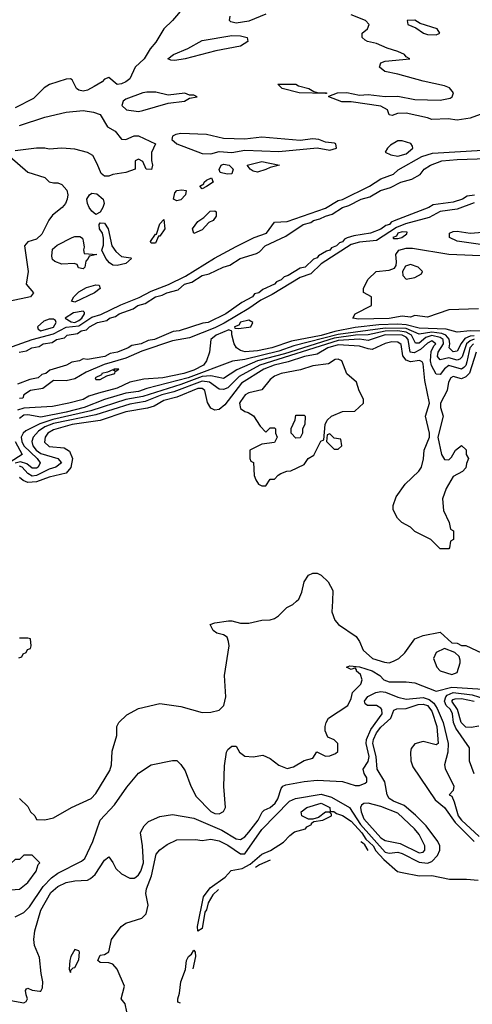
# Model space of a CAD drawing. Header units: inches. Extents: x 2348341 to 2479810, y 460419 to 613669.
# Tile 702 of 721: x 2466911 to 2469041, y 578105 to 582733. Entities that reach past the tile are written whole.
import ezdxf

# ---------------------------------------------------------------- set-up
doc = ezdxf.new("R2010")
doc.units = ezdxf.units.IN
doc.header["$MEASUREMENT"] = 0
doc.layers.add('C4567', color=7, linetype='Continuous')
doc.layers.add('C4568', color=7, linetype='Continuous')

msp = doc.modelspace()

# ---------------------------------------------------------------- linework, layer by layer
at = {"layer": 'C4567', "color": 2}
for points, elevation in [([(2466910, 579072), (2466950, 579034), (2466962, 579010), (2466982, 578990), (2466990, 578974), (2467030, 578971.3), (2467070, 578981), (2467155.3, 579030), (2467247.2, 579072.8), (2467270, 579096), (2467336.1, 579203.9), (2467342.9, 579230), (2467345.6, 579294.4), (2467368.9, 579368.9), (2467368.7, 579410), (2467378, 579430), (2467414.6, 579465.4), (2467470, 579496), (2467570, 579518.8), (2467670, 579504), (2467770, 579476.3), (2467810, 579478), (2467850, 579487.7), (2467871.3, 579508.7), (2467881.6, 579550), (2467874, 579650), (2467896, 579790), (2467894, 579810), (2467888, 579830), (2467870, 579842), (2467838, 579850), (2467822, 579862), (2467808, 579890), (2467830, 579898), (2467892.9, 579907.1), (2467910, 579907.3), (2467950, 579896.3), (2467990, 579896.3), (2468050, 579911), (2468090, 579911.3), (2468110, 579918), (2468129.1, 579930.9), (2468168.7, 579970), (2468195.5, 579984.5), (2468212.9, 580000)], 30), ([(2468382.6, 580000), (2468380.5, 579950), (2468394, 579910), (2468410.4, 579890.4), (2468493.8, 579833.8), (2468510.4, 579810.4), (2468527.7, 579770), (2468570.8, 579730), (2468627, 579713), (2468650, 579710.7), (2468670, 579717.3), (2468695.3, 579730), (2468723.2, 579756.8), (2468770, 579822), (2468810, 579838), (2468890, 579854), (2468943.6, 579803.6), (2468970, 579802), (2468990, 579792), (2469010, 579792), (2469110, 579744.9)], 30), ([(2466907.3, 579732.7), (2466922, 579738), (2466927.3, 579752.7), (2466942, 579758), (2466947.3, 579772.7), (2466962, 579778), (2466966, 579790), (2466962, 579822), (2466950, 579826), (2466910, 579826)], 34), ([(2466890, 578515.5), (2466930, 578536.3), (2466957.8, 578562.2), (2467021.8, 578658.2), (2467061.1, 578698.9), (2467090, 578721.6), (2467201.7, 578778.3), (2467217, 578790), (2467255.6, 578870), (2467289.3, 578970), (2467357.2, 579042.8), (2467414.8, 579125.2), (2467469.5, 579190.5), (2467529.3, 579230.7), (2467630, 579251.3), (2467650.9, 579250.9), (2467670, 579232), (2467690, 579202), (2467716, 579130), (2467741.4, 579081.4), (2467810, 579010.6), (2467830, 579001.6), (2467850, 579000.5), (2467869.6, 579010.4), (2467879.5, 579030), (2467871.8, 579128.2), (2467874, 579226), (2467884, 579290), (2467890, 579302), (2467910, 579318), (2467930, 579318), (2467944.7, 579290), (2467970, 579270.7), (2468010, 579268.2), (2468055.9, 579275.9), (2468090, 579260.7), (2468130, 579228.2), (2468170, 579213.4), (2468198.9, 579221.1), (2468250, 579251), (2468290, 579262), (2468308.4, 579291.6), (2468350, 579271.3), (2468370, 579272), (2468396.4, 579283.6), (2468407.3, 579292.7), (2468408, 579330), (2468390, 579348), (2468361.2, 579361.2), (2468348, 579390), (2468348, 579410), (2468352.3, 579430), (2468364, 579450), (2468455.1, 579510), (2468470, 579542), (2468477, 579570), (2468516.2, 579610), (2468522.9, 579630), (2468515.3, 579655.3), (2468495.3, 579670), (2468496.4, 579676.4), (2468490, 579686), (2468470, 579678), (2468448, 579690), (2468464.7, 579695.3), (2468509.3, 579690.7), (2468570, 579671.8), (2468606, 579650), (2468624.7, 579630), (2468650, 579620.7), (2468730, 579620.7), (2468770, 579615.5), (2468870, 579576.3), (2468944, 579596), (2469115.1, 579584.9)], 26), ([(2466870, 578122), (2466930, 578111.3), (2466942, 578118), (2466948.7, 578130), (2466941.2, 578150), (2466939, 578170), (2466943.2, 578176.8), (2466950, 578181), (2466970, 578170.6), (2467006.4, 578166.4), (2467010, 578166.8), (2467018.3, 578181.7), (2467019.7, 578210), (2467011.5, 578250), (2467005.1, 578325.1), (2466981.2, 578381.2), (2466977.2, 578410), (2466982, 578450), (2467010, 578546.8), (2467057.4, 578630), (2467090, 578658.3), (2467130, 578677.3), (2467170, 578684.9), (2467230, 578688.5), (2467244.2, 578695.8), (2467265.6, 578714.4), (2467310, 578782), (2467330, 578798), (2467350, 578772), (2467363.8, 578743.8), (2467390, 578717.3), (2467430, 578698), (2467450, 578698), (2467457.1, 578702.9), (2467470, 578713), (2467480.5, 578730), (2467493.3, 578770), (2467489.6, 578849.6), (2467479, 578910), (2467482, 578918), (2467496.5, 578943.5), (2467516.5, 578963.5), (2467570, 578987.3), (2467630, 578996.3), (2467730, 578979.6), (2467862.6, 578922.6), (2467930, 578882), (2467950, 578879.3), (2467970, 578892.4), (2467990, 578914.4), (2468033.3, 578970), (2468051.6, 579008.4), (2468062, 579018), (2468090, 579030.5), (2468113, 579050), (2468125.6, 579070), (2468141, 579119), (2468149.5, 579130.5), (2468163.3, 579136.7), (2468250, 579152), (2468310, 579158), (2468430, 579152.2), (2468490, 579133.4), (2468510, 579134), (2468535.9, 579144.1), (2468544, 579150), (2468543.7, 579170), (2468531.8, 579190), (2468526.6, 579210), (2468550, 579246), (2468554.6, 579270), (2468541, 579330), (2468542.3, 579350), (2468562.8, 579397.2), (2468617.2, 579470), (2468615.4, 579490), (2468610, 579496.9), (2468590, 579509.6), (2468548, 579510), (2468537.2, 579517.2), (2468532.7, 579530), (2468548.5, 579551.5), (2468586, 579570), (2468610, 579575), (2468632.3, 579572.3), (2468690, 579549.2), (2468730, 579538.8), (2468810, 579546.6), (2468838.1, 579538.1), (2468859.9, 579519.9), (2468875.8, 579495.7), (2468903.2, 579430), (2468926.7, 579330), (2468925.5, 579290), (2468910.4, 579230), (2468912.7, 579212.7), (2468954, 579130), (2468950.7, 579109.3), (2468932, 579090), (2468943.5, 579083.5), (2468955.8, 579055.8), (2468974.2, 578990), (2468989.6, 578969.6), (2469073.2, 578893.2)], 22), ([(2469048.9, 579188.9), (2469027.8, 579247.8), (2469026.9, 579310), (2468963, 579403), (2468952.3, 579430), (2468948.2, 579470), (2468937.3, 579490), (2468917.8, 579510), (2468909, 579529), (2468915.9, 579550), (2468922.8, 579557.2), (2468949.9, 579570.1), (2469040.1, 579560.1), (2469130, 579531)], 22), ([(2467416, 578070), (2467407, 578107), (2467389.2, 578130), (2467405.1, 578190), (2467369.7, 578269.7), (2467350, 578292.7), (2467330, 578299.3), (2467290, 578301.2), (2467279, 578310), (2467290, 578336), (2467310, 578338.8), (2467330, 578351.3), (2467342.4, 578410), (2467389, 578471), (2467410, 578485.7), (2467485.2, 578510), (2467507, 578530), (2467515.1, 578570), (2467505.4, 578625.4), (2467507.3, 578647.3), (2467531.6, 578708.4), (2467553.2, 578810), (2467570, 578830.8), (2467604.4, 578855.6), (2467650, 578878), (2467739.1, 578879.1), (2467770, 578874.8), (2467810, 578880.5), (2467850, 578873.4), (2467890, 578852.9), (2467950, 578812), (2467970, 578812.4), (2468050, 578927.2), (2468180.3, 579059.7), (2468208.3, 579071.7), (2468330, 579092.1), (2468378, 579078), (2468463.1, 579030), (2468514.6, 578950), (2468630, 578820.2), (2468650, 578814.9), (2468690, 578820.2), (2468710, 578814), (2468790, 578772.1), (2468830, 578768.9), (2468850, 578776.5), (2468876.1, 578803.9), (2468887.8, 578830), (2468887.6, 578850), (2468878.4, 578870), (2468822.9, 578942.9), (2468774, 578994), (2468720, 579040), (2468670, 579059.1), (2468650, 579072.3), (2468639.7, 579090), (2468628.3, 579150), (2468593.3, 579210), (2468588.1, 579270), (2468573.1, 579330), (2468576.1, 579350), (2468590, 579381.3), (2468610, 579407), (2468657.6, 579450), (2468672.1, 579487.9), (2468685.6, 579494.4), (2468730, 579494.6), (2468785.5, 579514.5), (2468810, 579516), (2468830.1, 579510.1), (2468850, 579483), (2468874.2, 579410), (2468880.7, 579330), (2468870, 579324.2), (2468810, 579340.9), (2468770, 579329.2), (2468752.7, 579307.3), (2468750.3, 579289.7), (2468751.5, 579250), (2468760.4, 579220.4), (2468865.8, 579065.8), (2468910.3, 579030), (2468959.3, 578959.3), (2469050, 578870.2)], 18), ([(2469071.5, 579411.5), (2469034.6, 579405.4), (2469010, 579408), (2468988.8, 579430), (2468970.7, 579490.7), (2468943.5, 579530), (2468950, 579538.3), (2468959.3, 579540.7), (2468990, 579542), (2469050, 579530.1)], 18), ([(2467846.7, 578643.6), (2467820.6, 578619.4), (2467798.7, 578581.3), (2467790, 578549.2), (2467782.3, 578537.7), (2467770, 578460.9), (2467750, 578449), (2467747.6, 578470), (2467775.8, 578610), (2467807.7, 578652.3), (2467877.5, 578702.5), (2467906.9, 578733.1), (2467957.3, 578742.7), (2467996.3, 578763.7), (2468050, 578810.4), (2468091.9, 578828.1), (2468152.5, 578867.5), (2468181.4, 578898.6), (2468204.8, 578915.2), (2468255.1, 578930), (2468261.7, 578938.3), (2468284, 578950), (2468284, 578956), (2468295.3, 578964.7), (2468338, 578970), (2468378, 578990), (2468378, 578998), (2468368, 579008), (2468350, 579008.7), (2468316.9, 578983.1), (2468290, 578975.3), (2468270, 578975.3), (2468238, 578990), (2468235.3, 579010), (2468262, 579030), (2468330, 579050.2), (2468370.8, 579030), (2468371.6, 579011.6), (2468388.4, 579011.6), (2468402, 579002), (2468430, 578993), (2468470, 578966), (2468521.4, 578910), (2468540.4, 578880.4), (2468574.4, 578850), (2468586.8, 578826.8), (2468624.8, 578784.8), (2468689.3, 578729.3), (2468710, 578723.6), (2468790, 578709.1), (2468850, 578710.2), (2468932.7, 578692.7), (2469013.7, 578693.7), (2469068.9, 578688.9)], 14), ([(2468550, 578827), (2468534.5, 578854.5), (2468523.8, 578863.8), (2468515.4, 578869)], 14), ([(2468089.3, 578782.8), (2468038.9, 578761.1), (2468020.3, 578747.2)], 14), ([(2467667, 578110.4), (2467654.6, 578114.6), (2467654.5, 578130), (2467663.1, 578156.9), (2467669.8, 578210.2), (2467691.1, 578268.9), (2467696.3, 578310), (2467706, 578330), (2467719.2, 578340.8), (2467730, 578358.8), (2467737.3, 578350), (2467738.9, 578330), (2467726.5, 578272.2)], 14)]:
    msp.add_lwpolyline(points, dxfattribs=dict(at, elevation=elevation))
for points, elevation in [([(2468910, 579778), (2468870, 579758), (2468857.3, 579730), (2468873, 579690), (2468890, 579673), (2468944.7, 579655.3), (2468970, 579664.7), (2468984, 579710), (2468983.1, 579723.1), (2468979, 579739), (2468959, 579759)], 30), ([(2468550, 579049.6), (2468530, 579049.4), (2468519.9, 579040.1), (2468514.9, 579030), (2468517.4, 579010), (2468530, 578977.1), (2468610, 578887.4), (2468630, 578874.9), (2468701.1, 578861.1), (2468790, 578816.4), (2468810, 578820.5), (2468817.6, 578830), (2468816.9, 578850), (2468790, 578902.7), (2468769.3, 578930), (2468690, 579002.9), (2468610, 579034.3)], 22), ([(2466970, 578806), (2466930, 578806), (2466910, 578786), (2466890, 578786), (2466870, 578766), (2466850, 578768), (2466810, 578748), (2466764.7, 578690), (2466742, 578650), (2466752, 578632), (2466790, 578626.8), (2466850, 578641), (2466910, 578646), (2466950, 578678), (2466988.7, 578730), (2466998, 578762), (2467006, 578770)], 30), ([(2467170, 578362), (2467151.3, 578330), (2467146.8, 578310), (2467144.7, 578270), (2467150, 578254), (2467154, 578266), (2467163.1, 578276.9), (2467170, 578278), (2467190, 578314), (2467193.2, 578350), (2467190, 578355.3)], 22)]:
    msp.add_lwpolyline(points, close=True, dxfattribs=dict(at, elevation=elevation))
at = {"layer": 'C4568', "color": 2}
for points, elevation in [([(2467685.7, 582794.3), (2467630.3, 582729.7), (2467588.9, 582691.1), (2467551.7, 582628.3), (2467524.4, 582595.6), (2467496.3, 582550), (2467454.8, 582510), (2467430, 582456), (2467410, 582440.7), (2467390, 582432), (2467369.4, 582429.4), (2467330, 582462), (2467310, 582454), (2467298.5, 582441.5), (2467261.4, 582418.6), (2467230, 582402), (2467210, 582398), (2467190, 582402), (2467178, 582410), (2467158, 582450), (2467150, 582455.3), (2467130, 582454), (2467050.8, 582429.2), (2467027.1, 582412.9), (2466976.7, 582363.3), (2466890, 582319.3)], 10), ([(2468070, 582759.5), (2467990, 582727), (2467930, 582717.2), (2467904, 582724), (2467898, 582730), (2467901.2, 582750)], 10), ([(2469130, 582306.3), (2469030.3, 582269.7), (2468970, 582260.9), (2468927.5, 582267.5), (2468850, 582263.7), (2468830, 582272.3), (2468730, 582293.3), (2468688.1, 582291.9), (2468663.1, 582283.1), (2468650, 582286), (2468641.2, 582310), (2468610, 582326.6), (2468470, 582347), (2468427.5, 582347.5), (2468366, 582370), (2468366, 582374), (2468406, 582390), (2468450, 582390.4), (2468510, 582379.1), (2468550, 582381.6), (2468630, 582372.2), (2468690, 582373.7), (2468770, 582357.6), (2468890, 582355.3), (2468936.1, 582363.9), (2468945.2, 582370), (2468952, 582390), (2468932.8, 582412.8), (2468910, 582422.9), (2468810, 582443.6), (2468690, 582477.6), (2468629, 582490), (2468604, 582510), (2468609.5, 582530.5), (2468630, 582539.1), (2468746, 582550), (2468730, 582558), (2468722, 582570), (2468690, 582583.7), (2468639.3, 582599.3), (2468590, 582621.6), (2468548, 582630), (2468536.5, 582636.5), (2468522, 582650), (2468522, 582670), (2468548, 582690), (2468555.3, 582710), (2468538, 582730), (2468470, 582756)], 10), ([(2466910, 582235.8), (2467030, 582274.9), (2467130, 582299.1), (2467210, 582306), (2467258.7, 582298.7), (2467290, 582287.3), (2467324.7, 582230), (2467361, 582210), (2467390, 582171.3), (2467410, 582170.8), (2467450, 582187.3), (2467470, 582187.7), (2467550.7, 582150), (2467530.8, 582109.2), (2467530.7, 582070.7), (2467536, 582050), (2467531, 582029), (2467506, 582030), (2467490, 582066), (2467470, 582078), (2467454, 582070), (2467454, 582030), (2467410, 582015.3), (2467350, 582006), (2467330, 581997.2), (2467310, 581997.2), (2467294, 582010), (2467276, 582056), (2467254.6, 582094.6), (2467230, 582108.7), (2467170, 582124), (2467110, 582129.2), (2467050, 582124), (2467029.1, 582129.1), (2466990, 582129.3), (2466890, 582117.2)], 10), ([(2466850, 581187.8), (2466970, 581229.4), (2467070, 581257.2), (2467130, 581287.3), (2467190, 581294), (2467250, 581335.1), (2467292.5, 581347.5), (2467386.6, 581393.4), (2467473.4, 581426.6), (2467530, 581456.6), (2467611.6, 581488.4), (2467692, 581528), (2467827.7, 581612.3), (2467930, 581667.7), (2468014, 581710), (2468072.3, 581730), (2468110, 581782), (2468170, 581784), (2468350, 581847), (2468410, 581882.6), (2468430, 581888.4), (2468556.2, 581950), (2468610, 581985.3), (2468670, 582007.4), (2468692.5, 582027.5), (2468803.7, 582090), (2468854.1, 582105.9), (2469090, 582120.5)], 10), ([(2466864.7, 582090), (2466950, 582016.3), (2467030, 581991), (2467050, 581971.3), (2467070, 581966), (2467090, 581966.8), (2467110, 581958.8), (2467132.3, 581932.3), (2467137.3, 581910), (2467134.8, 581890), (2467126, 581870), (2467111, 581850), (2467066.2, 581813.8), (2467048.5, 581791.5), (2467014.9, 581725.1), (2466990, 581702), (2466950, 581689.2), (2466934, 581670), (2466950.7, 581550), (2466942, 581490), (2466976, 581450), (2466962, 581430), (2466866, 581410)], 10), ([(2466909, 581170), (2466943.9, 581176.1), (2466969, 581190), (2467002.5, 581197.5), (2467022, 581210), (2467063.6, 581216.4), (2467085.2, 581230), (2467122, 581238), (2467135.3, 581250), (2467182.5, 581257.5), (2467201.2, 581270), (2467224.9, 581275.1), (2467239.3, 581290), (2467278, 581310), (2467321.5, 581318.5), (2467334, 581330), (2467362.5, 581337.5), (2467379, 581350), (2467445.6, 581374.4), (2467466.6, 581390), (2467501.2, 581398.8), (2467549.4, 581430), (2467581.6, 581438.4), (2467604, 581450), (2467657.2, 581462.8), (2467687, 581490), (2467720.7, 581499.3), (2467769.2, 581530), (2467802, 581538), (2467868.7, 581570), (2467900.2, 581579.8), (2467948.7, 581610), (2468025.8, 581634.2), (2468038.7, 581641.3), (2468066, 581670), (2468163.6, 581716.4), (2468245.2, 581770), (2468280.7, 581779.3), (2468294, 581790), (2468323.5, 581796.5), (2468349.2, 581810), (2468380.7, 581819.3), (2468429.3, 581850), (2468460.1, 581859.9), (2468517.2, 581890), (2468558.9, 581901.1), (2468609.2, 581930), (2468655.9, 581944.1), (2468704, 581970), (2468756.2, 581983.8), (2468794.8, 582005.2), (2468814, 582030), (2468844, 582050), (2468898, 582070), (2468970, 582076.5), (2469110, 582080.5)], 6), ([(2469051.5, 581908.5), (2469016.1, 581903.9), (2468994.8, 581890), (2468950, 581876), (2468856.7, 581863.3), (2468836, 581850), (2468672.3, 581787.7), (2468658.8, 581781.2), (2468650.4, 581770), (2468634, 581766), (2468610, 581748.3), (2468562, 581730), (2468483, 581717), (2468452.3, 581707.7), (2468438.8, 581701.2), (2468430, 581689.7), (2468415.6, 581684.4), (2468401, 581670), (2468378.8, 581661.2), (2468370.4, 581650), (2468354.4, 581645.6), (2468317.3, 581622.7), (2468310, 581613.2), (2468292.8, 581607.2), (2468254, 581570), (2468230, 581565.1), (2468174.8, 581530), (2468156.1, 581523.9), (2468141, 581510), (2468118.8, 581501.2), (2468110, 581489.7), (2468055.3, 581464.7), (2468036, 581450), (2468016.1, 581443.9), (2468006, 581430), (2467956.1, 581403.9), (2467881, 581350), (2467798, 581310), (2467773.1, 581306.9), (2467662, 581270), (2467632.9, 581267.1), (2467544.7, 581230), (2467515.3, 581224.7), (2467482, 581210), (2467438.5, 581201.5), (2467422, 581190), (2467372, 581170), (2467336.4, 581163.6), (2467311.3, 581150), (2467230, 581135.3), (2467210, 581139), (2467192, 581130), (2467155.9, 581124.1), (2467131.3, 581110), (2467053.8, 581086.2), (2467034.8, 581070), (2467015.2, 581064.8), (2466998, 581050), (2466958.5, 581041.5), (2466900.4, 581019.6)], 6), ([(2469050, 581872.5), (2468970, 581842), (2468889, 581831), (2468837.3, 581802.7), (2468726.3, 581773.7), (2468684.2, 581755.7), (2468590, 581695.7), (2468510, 581687.8), (2468470, 581676), (2468330, 581585.5), (2468281.4, 581538.6), (2468230, 581521.8), (2468099.3, 581440.7), (2468045.4, 581414.6), (2467990, 581375.9), (2467873.1, 581306.9), (2467830, 581285.2), (2467710, 581237.3), (2467630, 581223.1), (2467485.7, 581174.3), (2467410, 581142.9), (2467307.9, 581112.1), (2467223.4, 581076.6), (2467170, 581044.8), (2467130, 581035.6), (2467070, 581037.4), (2467020.5, 580999.5), (2466962.8, 580990), (2466931, 580970), (2466926, 580954), (2466910, 580952.3)], 10), ([(2469111.5, 581671.5), (2468970, 581692.7), (2468934, 581710), (2468934, 581730), (2468950, 581738), (2468970, 581739.3), (2469030, 581730.4), (2469090, 581734.4)], 10), ([(2469070, 581374), (2468930, 581369.2), (2468830, 581335.3), (2468770, 581342), (2468750, 581335.3), (2468710, 581339), (2468650, 581328.8), (2468505.6, 581325.6), (2468478, 581330), (2468490, 581351), (2468566, 581390), (2468566, 581430), (2468528.4, 581451.6), (2468528.4, 581471.6), (2468550, 581514), (2468588, 581550), (2468650, 581556), (2468674, 581566), (2468682, 581578), (2468684.7, 581595.3), (2468681.2, 581630), (2468695.3, 581650), (2468730, 581659.3), (2468759.9, 581659.9), (2468929.4, 581630.6), (2469116.5, 581623.5)], 10), ([(2469050, 581230.8), (2469030, 581224.3), (2469012.8, 581210), (2468992.3, 581147.7), (2468982.7, 581137.3), (2468970, 581132.7), (2468930, 581143.7), (2468890, 581134.7), (2468876.9, 581150), (2468879.8, 581170), (2468905.2, 581210), (2468903.2, 581230), (2468890, 581239.3), (2468850, 581248.8), (2468821.2, 581238.8), (2468790, 581212.3), (2468773.1, 581213.1), (2468755, 581250), (2468730, 581264.5), (2468690, 581269.9), (2468630, 581269.5), (2468550, 581251.9), (2468490.4, 581250.4), (2468390, 581235.4), (2468157, 581163), (2468030.1, 581129.9), (2467932.6, 581087.4), (2467870, 581047.3), (2467810, 581058.8), (2467770, 581055.8), (2467670, 581018.8), (2467490, 580961.5), (2467410, 580947.9), (2467246.1, 580893.9), (2467066.4, 580853.6), (2467005.9, 580834.1), (2466939.4, 580800.6), (2466927, 580790), (2466918.5, 580770), (2466920.7, 580750), (2466930.2, 580730), (2466992.9, 580670), (2467007, 580650), (2466998, 580630), (2466990, 580624.8), (2466970, 580624.8), (2466944.7, 580644.7), (2466915.1, 580655.1), (2466890, 580648.8)], 22), ([(2469091.4, 581268.6), (2469030, 581271.3), (2468970, 581264.5), (2468917.9, 581277.9), (2468790, 581283.7), (2468730, 581299.6), (2468690, 581302.3), (2468601.6, 581298.4), (2468490, 581286), (2468393.2, 581266.8), (2468330, 581248.6), (2468190, 581222.4), (2468097.3, 581190), (2468030, 581176.8), (2467972.2, 581172.2), (2467950, 581178), (2467932, 581190), (2467919.5, 581210), (2467908.7, 581251.3), (2467908.7, 581268.7), (2467894.8, 581274.8), (2467834.8, 581250), (2467810.7, 581230), (2467804.9, 581170), (2467790.3, 581130), (2467775.3, 581110), (2467730, 581085.2), (2467682.8, 581070), (2467584.7, 581050), (2467496, 581044), (2467430, 581029.7), (2467370, 581001), (2467281.8, 580978.2), (2467236.7, 580963.3), (2467210, 580948.4), (2467142, 580930), (2467065.5, 580914.5), (2466930, 580907.8), (2466901.7, 580898.3)], 14), ([(2469050, 581247.8), (2469030, 581244.9), (2469006.1, 581233.9), (2468988.3, 581211.6), (2468970, 581175.1), (2468950, 581172.6), (2468931.2, 581190), (2468935.5, 581210), (2468932.1, 581232.1), (2468915.3, 581250), (2468897.7, 581257.7), (2468850, 581264.8), (2468790, 581255), (2468730, 581281.5), (2468630, 581283.9), (2468410, 581253.9), (2468200.3, 581199.7), (2468130, 581174.6), (2467970, 581136.5), (2467912.5, 581127.5), (2467703.7, 581050), (2467510, 581000.3), (2467470, 580985), (2467410, 580977.3), (2467310, 580947.4), (2467214.9, 580910), (2467130, 580887.7), (2467010, 580865), (2466950, 580876), (2466930, 580874.2), (2466910, 580858.4)], 18), ([(2469045.8, 581210), (2469028.5, 581191.5), (2469015.2, 581124.8), (2469010, 581108.2), (2469001.1, 581098.9), (2468989, 581091), (2468930, 581108.4), (2468910, 581091.3), (2468890, 581064.7), (2468870, 581066.3), (2468848, 581108), (2468843.9, 581130), (2468846.3, 581173.7), (2468859.5, 581200.5), (2468869.6, 581210), (2468850, 581223.5), (2468830, 581212.9), (2468797.6, 581182.4), (2468767.3, 581167.3), (2468748.8, 581170), (2468738.1, 581230), (2468730, 581240.7), (2468709.9, 581249.9), (2468630, 581252.5), (2468550, 581224.8), (2468510, 581231), (2468410, 581224.9), (2468041.7, 581110), (2467943.3, 581056.7), (2467890, 581002.6), (2467870, 580994.3), (2467850, 580996.9), (2467803.6, 581030), (2467770, 581034.3), (2467635.7, 580984.3), (2467580.3, 580970), (2467501.5, 580938.5), (2467430, 580926.3), (2467270, 580875), (2467070, 580834.4), (2467030, 580819.5), (2467000.5, 580799.5), (2466974.9, 580770), (2466968.9, 580750), (2466972.8, 580730), (2466989.1, 580710), (2467010, 580694.2), (2467090.7, 580670), (2467107.7, 580650), (2467082, 580630), (2467050, 580620.7), (2466990, 580589.9), (2466970, 580587), (2466950, 580599.8), (2466923.5, 580630), (2466910, 580634.6)], 26), ([(2469058.5, 581170), (2469028, 581072), (2469010, 581053.7), (2468990, 581045.6), (2468950, 581056.3), (2468939.1, 581050), (2468928.8, 581030), (2468922.6, 580990), (2468890.4, 580930), (2468890.4, 580910), (2468904.2, 580870), (2468878.7, 580770), (2468895.5, 580690), (2468910, 580666), (2468930, 580664.7), (2468942.7, 580677.3), (2468962, 580710), (2468990, 580732), (2469011.6, 580711.6), (2469012, 580690), (2469022, 580670), (2469012.7, 580647.3), (2469010, 580626), (2468994, 580610), (2468950, 580586), (2468918, 580530), (2468899.6, 580480.4), (2468905.4, 580425.4), (2468932, 580370), (2468938, 580338), (2468952, 580330), (2468952, 580290), (2468938, 580282), (2468934, 580250), (2468930, 580246), (2468890, 580246), (2468846, 580290), (2468770, 580328), (2468750, 580348), (2468709.1, 580369.1), (2468688, 580390), (2468668.9, 580428.9), (2468668.7, 580450), (2468682, 580490), (2468724, 580550), (2468789.5, 580610.5), (2468800.9, 580630), (2468811.3, 580668.7), (2468814.7, 580710), (2468839.6, 580770), (2468839.7, 580790), (2468820.7, 580870), (2468839.3, 580930), (2468816.6, 581036.6), (2468810, 581115.3), (2468804.5, 581124.5), (2468791.5, 581131.5), (2468750, 581124.4), (2468730, 581132.8), (2468713.5, 581153.5), (2468706, 581206), (2468690, 581217.4), (2468661.7, 581218.3), (2468630, 581211.5), (2468570, 581183.5), (2468550, 581185.4), (2468510, 581198.8), (2468410, 581204.7), (2468361.7, 581190), (2468310, 581161.6), (2468250.6, 581150), (2468175, 581125), (2468108.4, 581110), (2468060.3, 581090), (2467955.2, 581024.8), (2467876.9, 580923.1), (2467850, 580901.6), (2467830, 580897.6), (2467810, 580907), (2467794.3, 580934.3), (2467781.6, 580990), (2467770, 580998.9), (2467750, 580999.8), (2467650, 580959.3), (2467590, 580943.1), (2467543.5, 580916.5), (2467513.1, 580906.9), (2467410.8, 580890), (2467290, 580849.8), (2467158.8, 580830), (2467070, 580806), (2467044.4, 580790), (2467030.5, 580770), (2467027.5, 580747.5), (2467050, 580727), (2467120.3, 580720.3), (2467145.4, 580705.4), (2467159.1, 580670), (2467152.3, 580627.7), (2467130, 580601.3), (2467050, 580583.5), (2466990, 580561.5), (2466950, 580558.2), (2466927.1, 580567.1), (2466910, 580580.9)], 30), ([(2466890.1, 580750), (2466923.6, 580690), (2466867.2, 580652.8)], 18), ([(2468212.9, 580000), (2468224, 580010), (2468238.6, 580041.4), (2468249.3, 580090.7), (2468270, 580122), (2468290, 580132), (2468310, 580132), (2468330, 580122), (2468362, 580090), (2468384.7, 580050), (2468382.6, 580000)], 30)]:
    msp.add_lwpolyline(points, dxfattribs=dict(at, elevation=elevation))
for points, elevation in [([(2468770, 582731.8), (2468734, 582730), (2468738, 582710), (2468775.3, 582695.3), (2468811.3, 582670), (2468830, 582663), (2468870, 582662.8), (2468888, 582670), (2468875.3, 582690), (2468795.5, 582715.5)], 10), ([(2467640.9, 582540.9), (2467622.7, 582542.7), (2467608.7, 582550), (2467635.3, 582570), (2467702, 582598), (2467770, 582635.5), (2467910, 582659.1), (2467950, 582657.3), (2467982, 582650), (2467984.7, 582630), (2467950, 582609.6), (2467833.5, 582586.5), (2467690, 582549.7)], 10), ([(2468350, 582386), (2468226, 582390), (2468146, 582410), (2468126, 582430), (2468210.4, 582430.4), (2468222.8, 582422.8), (2468272, 582410), (2468295.3, 582395.3), (2468310.9, 582390.9), (2468354, 582390), (2468354, 582386)], 10), ([(2467552.3, 582392.3), (2467510, 582392), (2467490, 582389.3), (2467410, 582359.3), (2467398.8, 582350), (2467391.3, 582330), (2467414, 582310), (2467470, 582301), (2467490, 582306.8), (2467610, 582341), (2467686, 582350), (2467710, 582364.7), (2467746, 582370), (2467730, 582378), (2467710, 582378), (2467688.4, 582388.4), (2467610, 582379)], 14), ([(2467670, 582198), (2467645.8, 582194.2), (2467630, 582186), (2467627.7, 582170), (2467651, 582150), (2467770, 582104.9), (2467810, 582103.1), (2467850, 582113), (2467910, 582108.8), (2467970, 582119.3), (2468130, 582113.4), (2468310, 582130.8), (2468370, 582120.7), (2468402, 582130), (2468398, 582150), (2468392.3, 582152.3), (2468350, 582158), (2468318, 582170), (2468290, 582173.6), (2468230, 582166), (2468050, 582180.5), (2467970, 582172), (2467870, 582174.5), (2467790, 582194)], 14), ([(2468710, 582164.5), (2468690, 582163.7), (2468655.9, 582144.1), (2468641, 582130), (2468631.3, 582110), (2468658, 582098), (2468690, 582092.4), (2468730, 582102.3), (2468760.9, 582130), (2468758.9, 582138.9), (2468751.5, 582151.5)], 14), ([(2467887.5, 582007.5), (2467854.6, 582014.6), (2467849.2, 582029.2), (2467859, 582050), (2467870, 582054.4), (2467896, 582050), (2467914.8, 582030), (2467910, 582009.3)], 10), ([(2468030, 582017.2), (2468010, 582021.2), (2467995.3, 582030), (2467982, 582050), (2468050, 582067.3), (2468134, 582050), (2468090, 582039), (2468070, 582029.3)], 10), ([(2467770, 581938), (2467758, 581950), (2467778, 581962), (2467779, 581970), (2467790, 581978.8), (2467814, 581990), (2467821, 581970), (2467790, 581949)], 10), ([(2467270, 581817.2), (2467250, 581832.7), (2467238.4, 581850), (2467229.5, 581870), (2467227, 581890), (2467239.3, 581910), (2467250, 581917.1), (2467274.2, 581914.2), (2467304, 581890), (2467308, 581870), (2467303, 581850), (2467290, 581828.7)], 10), ([(2467650, 581881.2), (2467635.3, 581890), (2467640.7, 581919.3), (2467650, 581930.7), (2467673.7, 581933.7), (2467694, 581930), (2467691, 581910), (2467670, 581886)], 10), ([(2467730, 581728.7), (2467724, 581750), (2467750, 581784.7), (2467777.2, 581802.8), (2467806.8, 581833.2), (2467830, 581834.8), (2467836, 581830), (2467836, 581810), (2467822, 581790), (2467800.7, 581779.3), (2467770, 581745.2)], 10), ([(2467370, 581577), (2467350, 581579.5), (2467333.2, 581590), (2467317.2, 581610), (2467298, 581650), (2467306, 581674), (2467306.3, 581706.3), (2467301.2, 581730), (2467286, 581750), (2467285.2, 581770), (2467290, 581778), (2467310, 581776), (2467326.8, 581750), (2467344.7, 581670), (2467362.8, 581642.8), (2467390, 581620.7), (2467434.4, 581614.4), (2467438, 581610), (2467410, 581587)], 10), ([(2467530, 581682), (2467526, 581690), (2467550, 581724.7), (2467555.3, 581724.7), (2467570, 581774), (2467590, 581794), (2467593.4, 581750), (2467570, 581715.3), (2467564.7, 581715.3), (2467550, 581682.7)], 10), ([(2468710, 581736.4), (2468690.7, 581730), (2468683.7, 581716.3), (2468667, 581710), (2468670, 581704.9), (2468690, 581704.9), (2468709, 581710), (2468733, 581727), (2468733.9, 581733.9)], 14), ([(2467210, 581562), (2467187.3, 581567.3), (2467182, 581582), (2467167.3, 581587.3), (2467110, 581584), (2467076, 581596), (2467066.3, 581606.3), (2467062, 581622), (2467065.1, 581654.9), (2467086.8, 581673.2), (2467158, 581710), (2467170, 581714.8), (2467194.8, 581714.8), (2467206, 581706), (2467210, 581694), (2467215.3, 581664.7), (2467211.6, 581651.6), (2467214, 581634), (2467274, 581630), (2467238, 581622), (2467234, 581610), (2467222, 581598), (2467218, 581570)], 10), ([(2468750, 581582), (2468726, 581574), (2468712, 581550), (2468714, 581530), (2468730, 581514), (2468770, 581522), (2468802, 581538), (2468806, 581550), (2468786, 581570)], 10), ([(2467170, 581405.6), (2467155.3, 581410), (2467165.2, 581430), (2467190, 581454), (2467225.6, 581474.4), (2467270, 581486.8), (2467284.7, 581484.7), (2467290.6, 581470), (2467262.8, 581450)], 10), ([(2467210, 581362.7), (2467164.7, 581355.3), (2467124.7, 581330), (2467153.4, 581313.4), (2467170, 581310.2), (2467190, 581318.6), (2467204.1, 581330), (2467216.3, 581350), (2467216.6, 581356.6)], 14), ([(2467050, 581326), (2467024.1, 581315.9), (2466994.8, 581290), (2466998, 581278), (2467010, 581271), (2467070, 581288.4), (2467082.7, 581310), (2467079.5, 581319.5), (2467070, 581325.2)], 14), ([(2467990, 581321.2), (2467950, 581311.3), (2467942.8, 581297.2), (2467922, 581290), (2467923.6, 581283.6), (2467941, 581281), (2467990, 581287.3), (2467998, 581290), (2468008.7, 581310)], 14), ([(2468410, 581138), (2468395.3, 581135.3), (2468364.5, 581115.5), (2468290, 581106), (2468232.7, 581087.3), (2468142, 581070), (2468110, 581058), (2468090, 581041.2), (2468050, 580994), (2467990, 580979.3), (2467971.3, 580970), (2467950, 580939), (2467946, 580930), (2467950, 580906), (2467970, 580891), (2467986.4, 580886.4), (2468011.1, 580871.1), (2468042, 580822), (2468070, 580794), (2468090, 580814), (2468110, 580814), (2468114, 580810), (2468114, 580790), (2468122, 580770), (2468110, 580746), (2468050, 580738), (2467994, 580710), (2467994, 580670), (2467998, 580658), (2468011.6, 580651.6), (2468014, 580590), (2468022, 580570), (2468034, 580550), (2468050, 580542), (2468070, 580542), (2468090, 580574), (2468110, 580574), (2468127.3, 580592.7), (2468140.4, 580599.6), (2468168.4, 580611.6), (2468187.3, 580612.7), (2468250, 580642), (2468268.9, 580671.1), (2468294.6, 580685.4), (2468328.4, 580751.6), (2468342, 580758), (2468348, 580830), (2468358, 580850), (2468378, 580870), (2468430, 580892), (2468487.3, 580892.7), (2468528, 580930), (2468528, 580950), (2468508.4, 580988.4), (2468495.3, 581030), (2468450, 581068), (2468426, 581130)], 34), ([(2467378, 581090), (2467354, 581090), (2467358, 581082), (2467350, 581088), (2467324.4, 581075.6), (2467298, 581070), (2467296, 581064), (2467266, 581050), (2467270, 581042), (2467290, 581042), (2467320.9, 581059.1), (2467359, 581070), (2467360.2, 581079.8)], 14), ([(2468210, 580766), (2468188, 580790), (2468188.4, 580811.6), (2468207.3, 580852.7), (2468210, 580874), (2468250, 580874), (2468254, 580870), (2468252, 580830), (2468242, 580810), (2468242, 580790), (2468230, 580768)], 34), ([(2468370, 580786), (2468358, 580782), (2468354, 580750), (2468390, 580714), (2468410, 580714), (2468426, 580730), (2468422, 580762), (2468390, 580766)], 34)]:
    msp.add_lwpolyline(points, close=True, dxfattribs=dict(at, elevation=elevation))

doc.saveas('drawing.dxf')
